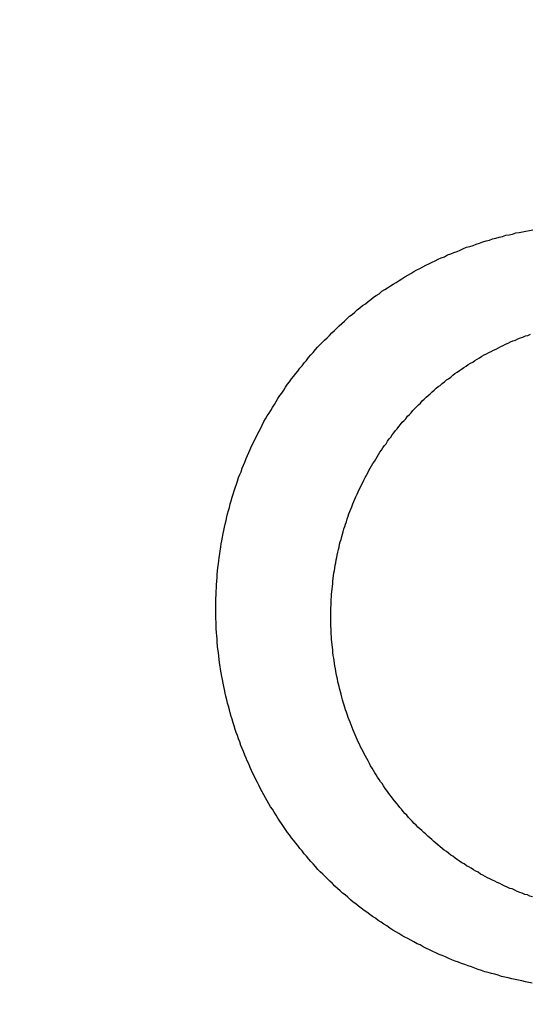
# Model space of a CAD drawing. Header units: millimetres. Extents: x -604189 to 881711, y -381903 to -7297.
# Tile 574 of 656: x -579648.44 to -579639.86, y -163271.66 to -163255.12. Entities that reach past the tile are written whole.
import ezdxf

# ---------------------------------------------------------------- set-up
doc = ezdxf.new("R2010")
doc.units = ezdxf.units.MM
doc.header["$LTSCALE"] = 100
doc.linetypes.add('0.5_0.5', pattern=[1, 0.5, -0.5])
doc.linetypes.add('ACAD_ISO04W100', pattern=[30.5, 24, -3, 0.5, -3])
doc.layers.get('Defpoints').update_dxf_attribs({"color": 30})
doc.layers.add('OPIS', color=7, linetype='Continuous')
doc.layers.add('strop osie', color=80, linetype='ACAD_ISO04W100', lineweight=5)
doc.styles.get("Standard").update_dxf_attribs({"font": 'romans.shx', "width": 0.5})
doc.dimstyles.new('1 50', dxfattribs={"dimtxt": 150, "dimasz": 80, "dimexe": 1, "dimexo": 1, "dimgap": 20, "dimtad": 1, "dimdec": 0, "dimlfac": 0.1, "dimtxsty": 'Standard', "dimblk": 'ARCHTICK', "dimcen": 200, "dimclrd": 2, "dimadec": 1, "dimazin": 0, "dimtfac": 1, "dimtdec": 0, "dimtmove": 0, "dimatfit": 3, "dimldrblk": 'ARCHTICK', "dimfxl": 120, "dimfxlon": 1, "dimtfill": 1, "dimarcsym": 0})

# ---------------------------------------------------------------- blocks, each defined once
blk = doc.blocks.new('_ArchTick')
at = {"layer": 'strop osie', "color": 0, "const_width": 0.15}
blk.add_lwpolyline([(-0.5, -0.5), (0.5, 0.5)], dxfattribs=at)
blk = doc.blocks.new('*D3294')
at = {"layer": 'Defpoints', "color": 0, "linetype": 'ByBlock', "lineweight": 5, "transparency": 16777216}
for p in [(-595783.126, -159420.303), (-593748.924, -159420.303), (-552118.935, -179940.303)]:
    blk.add_point(p, dxfattribs=at)
at = {"layer": 'OPIS', "color": 0, "linetype": 'Continuous', "lineweight": -2, "transparency": 16777216}
for p, q in [((-595723.126, -159420.303), (-595784.126, -159420.303)), ((-595723.126, -179940.303), (-595784.126, -179940.303))]:
    blk.add_line(p, q, dxfattribs=at)
at = {"layer": 'OPIS', "color": 2, "lineweight": -2, "transparency": 16777216}
blk.add_line((-595783.126, -179940.303), (-595783.126, -159420.303), dxfattribs=at)
at = {"layer": 'OPIS', "color": 2, "linetype": 'ByBlock', "lineweight": -2, "transparency": 16777216, "xscale": 80, "yscale": 80, "zscale": 80}
for p, rotation in [((-595783.126, -159420.303), 90), ((-595783.126, -179940.303), 270)]:
    blk.add_blockref('_ArchTick', p, dxfattribs=dict(at, rotation=rotation))
at = {"layer": 'OPIS', "color": 0, "linetype": 'ByBlock', "lineweight": 13, "transparency": 16777216, "insert": (-595878.126, -169680.303), "char_height": 150, "attachment_point": 5, "rotation": 90, "bg_fill": 3, "box_fill_scale": 1.1, "bg_fill_color": 256, "bg_fill_true_color": 13158600, "bg_fill_transparency": 0}
blk.add_mtext('2052', dxfattribs=at)

msp = doc.modelspace()

# ---------------------------------------------------------------- dimensions: what is measured, and where the dimension line sits
at = {"layer": 'OPIS', "color": 0, "linetype": 'ByBlock', "lineweight": 13}
dim = msp.add_linear_dim(base=(-595783.126, -159420.303), p1=(-552118.935, -179940.303), p2=(-593748.924, -159420.303), angle=90, dimstyle='1 50', override={"dimtmove": 1, "dimfxl": 60, "dimarcsym": 1}, dxfattribs=at)
dim.commit()
dim.dimension.update_dxf_attribs({"geometry": '*D3294', "text_midpoint": (-595878.126, -169680.303)})

# ---------------------------------------------------------------- next in the draw order: hatches: boundary and pattern name
at = {"layer": 'OPIS', "linetype": '0.5_0.5', "lineweight": 13}
h = msp.add_hatch(dxfattribs=at)
h.set_pattern_fill('ANSI37', color=0, scale=130)
h.set_pattern_definition([(45, (-597218.54, 256668.8), (-291.85832, 291.85832), []), (135, (-597218.54, 256668.8), (-291.85832, -291.85832), [])])
edge = h.paths.add_edge_path(flags=16)
edge.add_line((-570958.916, -168985.281), (-571058.916, -168985.281))
edge.add_line((-571058.916, -168985.281), (-572598.916, -168985.281))
edge.add_line((-572598.916, -168985.281), (-572598.915, -170470.3))
edge.add_line((-572598.915, -170470.3), (-570825.763, -170470.3))
edge.add_arc((-570508.916, -170339.099), 342.937, 180, 202.49364, ccw=False)
edge.add_arc((-570508.916, -170339.099), 342.937, 90, 180, ccw=False)
edge.add_line((-570508.916, -169996.163), (-570508.916, -169764.704))
edge.add_arc((-570058.916, -168985.281), 900, 180, 240, ccw=False)
edge = h.paths.add_edge_path(flags=17)
edge.add_line((-569358.915, -170085.281), (-569358.916, -168985.281))
edge.add_line((-569358.916, -168985.281), (-569358.917, -168985.281))
edge.add_line((-569358.917, -168985.281), (-569958.916, -168985.281))
edge.add_line((-569958.916, -168985.281), (-570058.916, -168985.281))
edge.add_line((-570058.916, -168985.281), (-570058.916, -168925.281))
edge.add_line((-570058.916, -168925.281), (-569958.916, -168925.281))
edge.add_line((-569958.916, -168925.281), (-569958.916, -168865.281))
edge.add_line((-569958.916, -168865.281), (-569358.916, -168865.281))
edge.add_line((-569358.916, -168865.281), (-569358.917, -166865.281))
edge.add_line((-569358.917, -166865.281), (-574098.917, -166865.286))
edge.add_line((-574098.917, -166865.286), (-574098.914, -171970.3))
edge.add_line((-574098.914, -171970.3), (-572608.913, -171970.3))
edge.add_line((-572608.913, -171970.3), (-571504.913, -170590.3))
edge.add_line((-571504.913, -170590.3), (-572718.915, -170590.3))
edge.add_line((-572718.915, -170590.3), (-572718.916, -168865.281))
edge.add_line((-572718.916, -168865.281), (-571058.916, -168865.281))
edge.add_line((-571058.916, -168865.281), (-571058.916, -168925.281))
edge.add_line((-571058.916, -168925.281), (-570958.916, -168925.281))
edge.add_line((-570958.916, -168925.281), (-570958.916, -168985.281))
edge.add_arc((-570058.916, -168985.281), 900, 180, 240)
edge.add_line((-570508.916, -169764.704), (-570508.916, -169996.163))
edge.add_arc((-570508.916, -170339.099), 342.937, 0, 90, ccw=False)
edge.add_arc((-570508.916, -170339.099), 342.937, 208.97989, 360, ccw=False)
edge.add_line((-570808.913, -170505.253), (-570808.913, -171171.086))
edge.add_arc((-570808.913, -171220.3), 49.214, 0, 90, ccw=False)
edge.add_arc((-570808.913, -171220.3), 49.214, 270, 360, ccw=False)
edge.add_line((-570808.913, -171269.514), (-570808.913, -171970.3))
edge.add_line((-570808.913, -171970.3), (-569358.914, -171970.3))
edge.add_line((-569358.914, -171970.3), (-569358.915, -170085.281))
h.paths.add_polyline_path([(-561118.924, -159870.303), (-590334.655, -159870.303), (-590334.655, -161470.303), (-562318.924, -161470.303), (-562318.924, -172095.292), (-561118.924, -172095.291), (-561118.924, -168350.303), (-552073.919, -168350.303), (-552073.92, -167150.303), (-561118.924, -167150.303)])
h.paths.add_polyline_path([(-572856.927, -169813.68), (-569451.07, -169813.68), (-569451.07, -169408.68), (-572856.927, -169408.68)], flags=16)
at = {"layer": 'OPIS', "linetype": 'ByBlock', "lineweight": 15}
h = msp.add_hatch(dxfattribs=at)
h.set_pattern_fill('ANSI37', color=0, scale=80, angle=45)
h.set_pattern_definition([(90, (-298582.96, 32475.8), (-254, 0), []), (180, (-298582.96, 32475.8), (-3e-14, -254), [])])
edge = h.paths.add_edge_path()
edge.add_arc((-579589.086, -167378.931), 50, 0, 90)
edge.add_line((-579589.086, -167328.931), (-579794.086, -167328.93))
edge.add_arc((-579794.086, -167378.93), 50, 89.9996, 180)
edge.add_line((-579844.086, -167378.93), (-579844.086, -167822.93))
edge.add_arc((-579794.086, -167822.93), 50, 180, 270)
edge.add_line((-579794.086, -167872.93), (-579589.085, -167872.931))
edge.add_arc((-579589.086, -167822.931), 50, 270.0014, 360)
edge.add_line((-579539.086, -167822.931), (-579539.086, -167378.931))
edge = h.paths.add_edge_path()
edge.add_arc((-579589.086, -167378.931), 50, 0, 90)
edge.add_line((-579589.086, -167328.931), (-579794.086, -167328.93))
edge.add_arc((-579794.086, -167378.93), 50, 89.9996, 180)
edge.add_line((-579844.086, -167378.93), (-579844.086, -167822.93))
edge.add_arc((-579794.086, -167822.93), 50, 180, 270)
edge.add_line((-579794.086, -167872.93), (-579589.085, -167872.931))
edge.add_arc((-579589.086, -167822.931), 50, 270.0014, 360)
edge.add_line((-579539.086, -167822.931), (-579539.086, -167378.931))
edge = h.paths.add_edge_path()
edge.add_line((-579899.087, -167300.93), (-579424.086, -167300.93))
edge.add_line((-579424.086, -167300.93), (-579424.086, -167900.93))
edge.add_line((-579424.086, -167900.93), (-579898.789, -167900.93))
edge.add_arc((-579899.086, -167892.935), 8, 180, 272.1285, ccw=False)
edge.add_line((-579907.086, -167892.935), (-579907.086, -167308.93))
edge.add_arc((-579899.086, -167308.93), 8, 90.0036, 180, ccw=False)
h.paths.add_polyline_path([(-581519.932, -164217.829), (-581520.004, -164223.092), (-581520.079, -164228.355), (-581520.156, -164233.617), (-581520.235, -164238.88), (-581520.318, -164244.143), (-581520.402, -164249.406), (-581520.489, -164254.669), (-581520.579, -164259.931), (-581520.671, -164265.194), (-581520.766, -164270.457), (-581520.863, -164275.719), (-581520.962, -164280.982), (-581521.064, -164286.244), (-581521.169, -164291.506), (-581521.276, -164296.769), (-581521.386, -164302.031), (-581521.498, -164307.293), (-581521.613, -164312.556), (-581521.73, -164317.818), (-581521.85, -164323.08), (-581521.972, -164328.342), (-581522.097, -164333.604), (-581522.225, -164338.866), (-581522.355, -164344.127), (-581522.488, -164349.389), (-581522.623, -164354.651), (-581522.76, -164359.913), (-581522.901, -164365.174), (-581523.043, -164370.436), (-581523.189, -164375.697), (-581523.337, -164380.958), (-581523.487, -164386.22), (-581523.64, -164391.481), (-581523.795, -164396.742), (-581523.953, -164402.003), (-581874.489, -164402.003), (-581874.664, -164396.198), (-581874.835, -164390.392), (-581875.003, -164384.587), (-581875.168, -164378.781), (-581875.329, -164372.976), (-581875.488, -164367.17), (-581875.643, -164361.364), (-581875.796, -164355.558), (-581875.945, -164349.752), (-581876.092, -164343.946), (-581876.235, -164338.14), (-581876.375, -164332.334), (-581876.512, -164326.527), (-581876.646, -164320.721), (-581876.777, -164314.914), (-581876.904, -164309.108), (-581877.029, -164303.301), (-581877.151, -164297.495), (-581877.269, -164291.688), (-581877.385, -164285.881), (-581877.497, -164280.074), (-581877.606, -164274.267), (-581877.713, -164268.461), (-581877.816, -164262.653), (-581877.916, -164256.846), (-581878.014, -164251.039), (-581878.108, -164245.232), (-581878.199, -164239.425), (-581878.287, -164233.618), (-581878.372, -164227.81), (-581878.454, -164222.003), (-581878.533, -164216.196), (-581878.609, -164210.388), (-581878.682, -164204.581), (-581878.751, -164198.773), (-581878.818, -164192.966), (-581878.881, -164187.158), (-581878.941, -164181.35), (-581878.997, -164175.543), (-581879.051, -164169.735), (-581879.101, -164163.927), (-581879.147, -164158.12), (-581879.191, -164152.312), (-581879.231, -164146.504), (-581879.267, -164140.696), (-581879.301, -164134.888), (-581879.332, -164129.081), (-581879.361, -164123.273), (-581879.388, -164117.465), (-581879.413, -164111.657), (-581879.437, -164105.849), (-581879.459, -164100.041), (-581879.475, -164094.233), (-581879.48, -164088.425), (-581879.472, -164082.617), (-581879.448, -164076.809), (-581879.406, -164071.002), (-581879.347, -164065.194), (-581879.269, -164059.387), (-581879.171, -164053.58), (-581879.054, -164047.773), (-581878.917, -164041.967), (-581878.759, -164036.161), (-581878.581, -164030.356), (-581878.381, -164024.551), (-581878.159, -164018.747), (-581877.914, -164012.944), (-581877.642, -164007.143), (-581877.341, -164001.342), (-581877.009, -163995.544), (-581876.642, -163989.748), (-581876.238, -163983.954), (-581875.795, -163978.163), (-581875.304, -163972.376), (-581874.753, -163966.594), (-581874.129, -163960.82), (-581873.419, -163955.056), (-581872.605, -163949.306), (-581871.67, -163943.574), (-581870.596, -163937.865), (-581869.362, -163932.188), (-581867.941, -163926.557), (-581866.302, -163920.987), (-581864.416, -163915.495), (-581862.246, -163910.11), (-581859.744, -163904.869), (-581856.869, -163899.824), (-581853.582, -163895.036), (-581849.851, -163890.591), (-581845.671, -163886.563), (-581841.105, -163882.977), (-581836.224, -163879.833), (-581831.097, -163877.106), (-581825.784, -163874.761), (-581820.336, -163872.759), (-581814.785, -163871.064), (-581809.154, -163869.636), (-581803.468, -163868.44), (-581797.747, -163867.44), (-581792, -163866.603), (-581786.235, -163865.9), (-581780.458, -163865.297), (-581774.674, -163864.778), (-581768.884, -163864.334), (-581763.088, -163863.958), (-581757.289, -163863.646), (-581751.486, -163863.39), (-581745.681, -163863.186), (-581739.874, -163863.026), (-581734.068, -163862.906), (-581728.26, -163862.819), (-581722.453, -163862.761), (-581716.645, -163862.725), (-581710.837, -163862.707), (-581705.029, -163862.7), (-581699.221, -163862.698), (-581693.958, -163862.699), (-581688.694, -163862.704), (-581683.431, -163862.718), (-581678.167, -163862.744), (-581672.904, -163862.788), (-581667.641, -163862.852), (-581662.379, -163862.942), (-581657.117, -163863.062), (-581651.856, -163863.215), (-581646.596, -163863.407), (-581641.337, -163863.64), (-581636.081, -163863.919), (-581630.828, -163864.249), (-581625.579, -163864.634), (-581620.334, -163865.078), (-581615.096, -163865.587), (-581609.864, -163866.17), (-581604.645, -163866.847), (-581599.442, -163867.642), (-581594.263, -163868.578), (-581589.115, -163869.676), (-581584.013, -163870.965), (-581578.971, -163872.474), (-581574.009, -163874.23), (-581569.153, -163876.259), (-581564.436, -163878.591), (-581559.896, -163881.253), (-581555.585, -163884.268), (-581551.554, -163887.652), (-581547.857, -163891.394), (-581544.534, -163895.471), (-581541.574, -163899.824), (-581538.952, -163904.387), (-581536.64, -163909.114), (-581534.606, -163913.968), (-581532.817, -163918.918), (-581531.241, -163923.939), (-581529.854, -163929.016), (-581528.636, -163934.137), (-581527.564, -163939.29), (-581526.619, -163944.467), (-581525.784, -163949.663), (-581525.048, -163954.875), (-581524.397, -163960.099), (-581523.818, -163965.33), (-581523.302, -163970.568), (-581522.84, -163975.811), (-581522.421, -163981.058), (-581522.037, -163986.308), (-581521.685, -163991.559), (-581521.363, -163996.813), (-581521.067, -164002.068), (-581520.796, -164007.324), (-581520.549, -164012.582), (-581520.322, -164017.84), (-581520.116, -164023.1), (-581519.928, -164028.36), (-581519.759, -164033.621), (-581519.607, -164038.882), (-581519.472, -164044.144), (-581519.354, -164049.406), (-581519.252, -164054.668), (-581519.166, -164059.931), (-581519.096, -164065.194), (-581519.041, -164070.457), (-581519.001, -164075.72), (-581518.976, -164080.984), (-581518.964, -164086.247), (-581518.964, -164091.51), (-581518.974, -164096.774), (-581518.991, -164102.037), (-581519.012, -164107.301), (-581519.034, -164112.564), (-581519.057, -164117.828), (-581519.081, -164123.091), (-581519.107, -164128.354), (-581519.135, -164133.618), (-581519.165, -164138.881), (-581519.197, -164144.144), (-581519.232, -164149.408), (-581519.269, -164154.671), (-581519.31, -164159.934), (-581519.353, -164165.198), (-581519.399, -164170.461), (-581519.447, -164175.724), (-581519.498, -164180.987), (-581519.552, -164186.25), (-581519.609, -164191.513), (-581519.668, -164196.777), (-581519.73, -164202.04), (-581519.795, -164207.303), (-581519.862, -164212.566)])
h.paths.add_polyline_path([(-582118.924, -164407.051), (-579418.924, -164407.051), (-579418.924, -162910.783), (-582118.924, -162910.783)])
h.paths.add_polyline_path([(-581950.717, -164839.225), (-581944.91, -164839.127), (-581939.103, -164839.033), (-581933.295, -164838.942), (-581927.488, -164838.854), (-581921.681, -164838.769), (-581915.873, -164838.687), (-581910.066, -164838.608), (-581904.259, -164838.532), (-581898.451, -164838.459), (-581892.644, -164838.39), (-581886.836, -164838.323), (-581881.028, -164838.26), (-581875.221, -164838.2), (-581869.413, -164838.144), (-581863.605, -164838.09), (-581857.798, -164838.04), (-581851.99, -164837.994), (-581846.182, -164837.95), (-581840.374, -164837.91), (-581834.567, -164837.874), (-581828.759, -164837.84), (-581822.951, -164837.809), (-581817.143, -164837.78), (-581811.335, -164837.753), (-581805.527, -164837.728), (-581799.719, -164837.704), (-581793.912, -164837.682), (-581788.104, -164837.666), (-581782.296, -164837.661), (-581776.488, -164837.669), (-581770.68, -164837.693), (-581764.872, -164837.735), (-581759.065, -164837.794), (-581753.257, -164837.872), (-581747.45, -164837.97), (-581741.643, -164838.087), (-581735.837, -164838.224), (-581730.031, -164838.382), (-581724.226, -164838.56), (-581718.422, -164838.76), (-581712.618, -164838.982), (-581706.815, -164839.227), (-581701.013, -164839.499), (-581695.213, -164839.8), (-581689.415, -164840.132), (-581683.618, -164840.499), (-581677.825, -164840.903), (-581672.034, -164841.346), (-581666.246, -164841.837), (-581660.465, -164842.388), (-581654.691, -164843.012), (-581648.927, -164843.722), (-581643.176, -164844.536), (-581637.444, -164845.471), (-581631.736, -164846.545), (-581626.059, -164847.779), (-581620.428, -164849.2), (-581614.858, -164850.839), (-581609.366, -164852.725), (-581603.98, -164854.895), (-581598.739, -164857.397), (-581593.694, -164860.272), (-581588.906, -164863.559), (-581584.462, -164867.29), (-581580.433, -164871.47), (-581576.847, -164876.036), (-581573.704, -164880.917), (-581570.976, -164886.044), (-581568.631, -164891.357), (-581566.63, -164896.805), (-581564.934, -164902.356), (-581563.507, -164907.987), (-581562.31, -164913.673), (-581561.31, -164919.394), (-581560.474, -164925.141), (-581559.77, -164930.906), (-581559.168, -164936.683), (-581558.648, -164942.467), (-581558.204, -164948.257), (-581557.829, -164954.053), (-581557.516, -164959.852), (-581557.261, -164965.655), (-581557.056, -164971.46), (-581556.897, -164977.267), (-581556.776, -164983.073), (-581556.69, -164988.881), (-581556.631, -164994.688), (-581556.596, -165000.496), (-581556.577, -165006.304), (-581556.57, -165012.112), (-581556.569, -165017.92), (-581556.57, -165023.183), (-581556.575, -165028.447), (-581556.588, -165033.71), (-581556.615, -165038.974), (-581556.658, -165044.237), (-581556.723, -165049.5), (-581556.813, -165054.762), (-581556.932, -165060.024), (-581557.086, -165065.285), (-581557.277, -165070.545), (-581557.51, -165075.804), (-581557.79, -165081.06), (-581558.119, -165086.313), (-581558.504, -165091.562), (-581558.949, -165096.807), (-581559.458, -165102.045), (-581560.04, -165107.276), (-581560.717, -165112.496), (-581561.513, -165117.699), (-581562.448, -165122.878), (-581563.547, -165128.026), (-581564.836, -165133.128), (-581566.345, -165138.17), (-581568.1, -165143.132), (-581570.129, -165147.988), (-581572.461, -165152.705), (-581575.123, -165157.245), (-581578.139, -165161.556), (-581581.522, -165165.587), (-581585.265, -165169.284), (-581589.342, -165172.607), (-581593.694, -165175.567), (-581598.257, -165178.189), (-581602.985, -165180.501), (-581607.838, -165182.535), (-581612.788, -165184.324), (-581617.81, -165185.9), (-581622.887, -165187.287), (-581628.007, -165188.505), (-581633.16, -165189.577), (-581638.337, -165190.522), (-581643.534, -165191.357), (-581648.746, -165192.093), (-581653.969, -165192.744), (-581659.201, -165193.323), (-581664.439, -165193.839), (-581669.682, -165194.301), (-581674.929, -165194.72), (-581680.178, -165195.104), (-581685.43, -165195.456), (-581690.683, -165195.778), (-581695.938, -165196.074), (-581701.195, -165196.345), (-581706.452, -165196.592), (-581711.711, -165196.819), (-581716.97, -165197.025), (-581722.23, -165197.213), (-581727.491, -165197.382), (-581732.752, -165197.534), (-581738.014, -165197.669), (-581743.276, -165197.787), (-581748.539, -165197.889), (-581753.801, -165197.975), (-581759.064, -165198.045), (-581764.327, -165198.1), (-581769.591, -165198.14), (-581774.854, -165198.165), (-581780.118, -165198.177), (-581785.381, -165198.177), (-581790.644, -165198.167), (-581795.908, -165198.15), (-581801.171, -165198.129), (-581806.435, -165198.107), (-581811.698, -165198.084), (-581816.961, -165198.06), (-581822.225, -165198.034), (-581827.488, -165198.006), (-581832.752, -165197.976), (-581838.015, -165197.944), (-581843.278, -165197.909), (-581848.541, -165197.872), (-581853.805, -165197.831), (-581859.068, -165197.788), (-581864.331, -165197.742), (-581869.594, -165197.694), (-581874.858, -165197.643), (-581880.121, -165197.589), (-581885.384, -165197.532), (-581890.647, -165197.473), (-581895.91, -165197.411), (-581901.173, -165197.346), (-581906.436, -165197.279), (-581911.699, -165197.209), (-581916.962, -165197.137), (-581922.225, -165197.062), (-581927.488, -165196.985), (-581932.751, -165196.906), (-581938.014, -165196.823), (-581943.276, -165196.739), (-581948.539, -165196.652), (-581953.802, -165196.562), (-581959.064, -165196.47), (-581964.327, -165196.375), (-581969.59, -165196.278), (-581974.852, -165196.179), (-581980.115, -165196.077), (-581985.377, -165195.972), (-581990.639, -165195.865), (-581995.902, -165195.755), (-582001.164, -165195.643), (-582006.426, -165195.528), (-582011.688, -165195.411), (-582016.95, -165195.291), (-582022.212, -165195.169), (-582027.474, -165195.044), (-582032.736, -165194.916), (-582037.998, -165194.786), (-582043.26, -165194.653), (-582048.521, -165194.518), (-582053.783, -165194.381), (-582059.045, -165194.24), (-582064.306, -165194.098), (-582069.568, -165193.952), (-582074.829, -165193.804), (-582080.09, -165193.654), (-582085.351, -165193.501), (-582090.613, -165193.346), (-582095.874, -165193.188), (-582095.874, -164842.652), (-582090.068, -164842.477), (-582084.263, -164842.306), (-582078.457, -164842.138), (-582072.652, -164841.973), (-582066.846, -164841.812), (-582061.04, -164841.653), (-582055.235, -164841.498), (-582049.429, -164841.345), (-582043.623, -164841.196), (-582037.817, -164841.049), (-582032.01, -164840.906), (-582026.204, -164840.766), (-582020.398, -164840.629), (-582014.591, -164840.495), (-582008.785, -164840.364), (-582002.978, -164840.237), (-581997.172, -164840.112), (-581991.365, -164839.99), (-581985.558, -164839.872), (-581979.752, -164839.756), (-581973.945, -164839.644), (-581968.138, -164839.535), (-581962.331, -164839.428), (-581956.524, -164839.325)])
edge = h.paths.add_edge_path()
edge.add_arc((-581748.924, -162268.543), 50, 0, 90.0004)
edge.add_line((-581748.924, -162218.543), (-581953.924, -162218.545))
edge.add_arc((-581953.924, -162268.545), 50, 90.0009, 180)
edge.add_line((-582003.924, -162268.545), (-582003.924, -162712.545))
edge.add_arc((-581953.924, -162712.545), 50, 180, 270.0022)
edge.add_line((-581953.922, -162762.545), (-581748.923, -162762.543))
edge.add_arc((-581748.924, -162712.543), 50, 270.0009, 360)
edge.add_line((-581698.924, -162712.543), (-581698.924, -162268.543))
edge = h.paths.add_edge_path()
edge.add_arc((-581748.924, -161668.543), 50, 0, 90.0004)
edge.add_line((-581748.924, -161618.543), (-581953.924, -161618.545))
edge.add_arc((-581953.924, -161668.545), 50, 90.0009, 180)
edge.add_line((-582003.924, -161668.545), (-582003.924, -162112.545))
edge.add_arc((-581953.924, -162112.545), 50, 180, 270.0022)
edge.add_line((-581953.922, -162162.545), (-581748.923, -162162.543))
edge.add_arc((-581748.924, -162112.543), 50, 270.0009, 360)
edge.add_line((-581698.924, -162112.543), (-581698.924, -161668.543))
h.paths.add_polyline_path([(-582118.924, -162790.543), (-579418.924, -162790.543), (-579418.924, -161590.543), (-582118.924, -161590.543)])
edge = h.paths.add_edge_path()
edge.add_arc((-579794.086, -168270.003), 50, 89.9996, 180)
edge.add_line((-579844.086, -168270.003), (-579844.086, -168714.003))
edge.add_arc((-579794.086, -168714.003), 50, 180, 270)
edge.add_line((-579794.086, -168764.003), (-579589.085, -168764.004))
edge.add_arc((-579589.086, -168714.004), 50, 270.0014, 360)
edge.add_line((-579539.086, -168714.004), (-579539.086, -168270.004))
edge.add_arc((-579589.086, -168270.004), 50, 0, 90)
edge.add_line((-579589.086, -168220.004), (-579794.086, -168220.003))
edge = h.paths.add_edge_path()
edge.add_arc((-579589.086, -169161.078), 50, 0, 90)
edge.add_line((-579589.086, -169111.078), (-579794.086, -169111.076))
edge.add_arc((-579794.086, -169161.076), 50, 89.9996, 180)
edge.add_line((-579844.086, -169161.076), (-579844.086, -169605.076))
edge.add_arc((-579794.086, -169605.076), 50, 180, 270)
edge.add_line((-579794.086, -169655.076), (-579589.085, -169655.078))
edge.add_arc((-579589.086, -169605.078), 50, 270.0014, 360)
edge.add_line((-579539.086, -169605.078), (-579539.086, -169161.078))
edge = h.paths.add_edge_path()
edge.add_arc((-579794.086, -170052.15), 50, 89.9996, 180)
edge.add_line((-579844.086, -170052.15), (-579844.086, -170496.15))
edge.add_arc((-579794.086, -170496.15), 50, 180, 270)
edge.add_line((-579794.086, -170546.15), (-579589.085, -170546.151))
edge.add_arc((-579589.086, -170496.151), 50, 270.0014, 360)
edge.add_line((-579539.086, -170496.151), (-579539.086, -170052.151))
edge.add_arc((-579589.086, -170052.151), 50, 0, 90)
edge.add_line((-579589.086, -170002.151), (-579794.086, -170002.15))
edge = h.paths.add_edge_path()
edge.add_arc((-579794.086, -170943.223), 50, 89.9996, 180)
edge.add_line((-579844.086, -170943.223), (-579844.086, -171387.223))
edge.add_arc((-579794.086, -171387.223), 50, 180, 270)
edge.add_line((-579794.086, -171437.223), (-579589.085, -171437.224))
edge.add_arc((-579589.086, -171387.224), 50, 270.0014, 360)
edge.add_line((-579539.086, -171387.224), (-579539.086, -170943.224))
edge.add_arc((-579589.086, -170943.224), 50, 0, 90)
edge.add_line((-579589.086, -170893.224), (-579794.086, -170893.223))
h.paths.add_polyline_path([(-579418.924, -164527.291), (-582118.924, -164527.291), (-582118.924, -171970.3), (-579418.924, -171970.3)])

# ---------------------------------------------------------------- next in the draw order: linework, layer by layer
at = {"color": 0}
for points in [[(-579639.827, -163271.306, 0), (-579639.885, -163271.296, 0), (-579639.942, -163271.286, 0), (-579639.999, -163271.266, 0), (-579640.056, -163271.256, 0), (-579640.114, -163271.246, 0), (-579640.171, -163271.236, 0), (-579640.228, -163271.216, 0), (-579640.284, -163271.206, 0), (-579640.341, -163271.196, 0), (-579640.398, -163271.176, 0), (-579640.454, -163271.156, 0), (-579640.511, -163271.146, 0), (-579640.567, -163271.126, 0), (-579640.623, -163271.116, 0), (-579640.679, -163271.096, 0), (-579640.735, -163271.076, 0), (-579640.791, -163271.056, 0), (-579640.846, -163271.036, 0), (-579640.902, -163271.016, 0), (-579640.957, -163270.996, 0), (-579641.012, -163270.976, 0), (-579641.067, -163270.956, 0), (-579641.122, -163270.936, 0), (-579641.176, -163270.916, 0), (-579641.23, -163270.896, 0), (-579641.284, -163270.866, 0), (-579641.338, -163270.846, 0), (-579641.392, -163270.826, 0), (-579641.446, -163270.796, 0), (-579641.499, -163270.776, 0), (-579641.552, -163270.746, 0), (-579641.605, -163270.726, 0), (-579641.657, -163270.696, 0), (-579641.71, -163270.666, 0), (-579641.762, -163270.646, 0), (-579641.814, -163270.616, 0), (-579641.865, -163270.586, 0), (-579641.917, -163270.556, 0), (-579641.968, -163270.536, 0), (-579642.018, -163270.506, 0), (-579642.069, -163270.476, 0), (-579642.119, -163270.446, 0), (-579642.169, -163270.416, 0), (-579642.219, -163270.386, 0), (-579642.268, -163270.346, 0), (-579642.317, -163270.316, 0), (-579642.366, -163270.286, 0), (-579642.414, -163270.256, 0), (-579642.462, -163270.216, 0), (-579642.51, -163270.186, 0), (-579642.557, -163270.156, 0), (-579642.604, -163270.116, 0), (-579642.651, -163270.086, 0), (-579642.698, -163270.046, 0), (-579642.744, -163270.016, 0), (-579642.789, -163269.976, 0), (-579642.835, -163269.946, 0), (-579642.879, -163269.906, 0), (-579642.924, -163269.866, 0), (-579642.968, -163269.826, 0), (-579643.012, -163269.796, 0), (-579643.055, -163269.756, 0), (-579643.098, -163269.716, 0), (-579643.141, -163269.676, 0), (-579643.183, -163269.636, 0), (-579643.225, -163269.596, 0), (-579643.266, -163269.556, 0), (-579643.307, -163269.516, 0), (-579643.347, -163269.476, 0), (-579643.388, -163269.436, 0), (-579643.427, -163269.396, 0), (-579643.466, -163269.346, 0), (-579643.505, -163269.306, 0), (-579643.544, -163269.266, 0), (-579643.582, -163269.226, 0), (-579643.619, -163269.176, 0), (-579643.656, -163269.136, 0), (-579643.693, -163269.086, 0), (-579643.729, -163269.046, 0), (-579643.765, -163268.996, 0), (-579643.8, -163268.956, 0), (-579643.835, -163268.906, 0), (-579643.87, -163268.866, 0), (-579643.904, -163268.816, 0), (-579643.938, -163268.776, 0), (-579643.971, -163268.726, 0), (-579644.004, -163268.676, 0), (-579644.036, -163268.626, 0), (-579644.068, -163268.586, 0), (-579644.099, -163268.536, 0), (-579644.13, -163268.486, 0), (-579644.161, -163268.436, 0), (-579644.191, -163268.386, 0), (-579644.221, -163268.346, 0), (-579644.25, -163268.296, 0), (-579644.279, -163268.246, 0), (-579644.307, -163268.196, 0), (-579644.335, -163268.146, 0), (-579644.363, -163268.096, 0), (-579644.39, -163268.046, 0), (-579644.416, -163267.996, 0), (-579644.442, -163267.936, 0), (-579644.468, -163267.886, 0), (-579644.493, -163267.836, 0), (-579644.518, -163267.786, 0), (-579644.542, -163267.736, 0), (-579644.566, -163267.686, 0), (-579644.59, -163267.626, 0), (-579644.613, -163267.576, 0), (-579644.635, -163267.526, 0), (-579644.657, -163267.476, 0), (-579644.679, -163267.416, 0), (-579644.7, -163267.366, 0), (-579644.72, -163267.316, 0), (-579644.74, -163267.256, 0), (-579644.76, -163267.206, 0), (-579644.779, -163267.146, 0), (-579644.798, -163267.096, 0), (-579644.816, -163267.046, 0), (-579644.834, -163266.986, 0), (-579644.851, -163266.936, 0), (-579644.868, -163266.876, 0), (-579644.884, -163266.826, 0), (-579644.9, -163266.766, 0), (-579644.915, -163266.716, 0), (-579644.93, -163266.656, 0), (-579644.944, -163266.606, 0), (-579644.958, -163266.546, 0), (-579644.972, -163266.486, 0), (-579644.985, -163266.436, 0), (-579644.997, -163266.376, 0), (-579645.009, -163266.326, 0), (-579645.02, -163266.266, 0), (-579645.031, -163266.206, 0), (-579645.042, -163266.156, 0), (-579645.051, -163266.096, 0), (-579645.061, -163266.036, 0), (-579645.07, -163265.986, 0), (-579645.078, -163265.926, 0), (-579645.086, -163265.866, 0), (-579645.093, -163265.816, 0), (-579645.1, -163265.756, 0), (-579645.106, -163265.696, 0), (-579645.112, -163265.646, 0), (-579645.118, -163265.586, 0), (-579645.122, -163265.526, 0), (-579645.127, -163265.476, 0), (-579645.13, -163265.416, 0), (-579645.134, -163265.356, 0), (-579645.136, -163265.296, 0), (-579645.139, -163265.246, 0), (-579645.14, -163265.186, 0), (-579645.142, -163265.126, 0), (-579645.142, -163265.066, 0), (-579645.143, -163265.016, 0), (-579645.142, -163264.956, 0), (-579645.141, -163264.896, 0), (-579645.14, -163264.846, 0), (-579645.138, -163264.786, 0), (-579645.136, -163264.726, 0), (-579645.133, -163264.666, 0), (-579645.13, -163264.616, 0), (-579645.126, -163264.556, 0), (-579645.122, -163264.496, 0), (-579645.117, -163264.436, 0), (-579645.112, -163264.386, 0), (-579645.106, -163264.326, 0), (-579645.099, -163264.266, 0), (-579645.093, -163264.216, 0), (-579645.085, -163264.156, 0), (-579645.077, -163264.096, 0), (-579645.069, -163264.046, 0), (-579645.06, -163263.986, 0), (-579645.051, -163263.926, 0), (-579645.041, -163263.876, 0), (-579645.03, -163263.816, 0), (-579645.02, -163263.756, 0), (-579645.008, -163263.706, 0), (-579644.996, -163263.646, 0), (-579644.984, -163263.596, 0), (-579644.971, -163263.536, 0), (-579644.958, -163263.476, 0), (-579644.944, -163263.426, 0), (-579644.929, -163263.366, 0), (-579644.914, -163263.316, 0), (-579644.899, -163263.256, 0), (-579644.883, -163263.206, 0), (-579644.867, -163263.146, 0), (-579644.85, -163263.096, 0), (-579644.833, -163263.036, 0), (-579644.815, -163262.986, 0), (-579644.797, -163262.926, 0), (-579644.778, -163262.876, 0), (-579644.759, -163262.816, 0), (-579644.739, -163262.766, 0), (-579644.719, -163262.716, 0), (-579644.698, -163262.656, 0), (-579644.677, -163262.606, 0), (-579644.656, -163262.556, 0), (-579644.634, -163262.496, 0), (-579644.611, -163262.446, 0), (-579644.588, -163262.396, 0), (-579644.565, -163262.346, 0), (-579644.541, -163262.286, 0), (-579644.516, -163262.236, 0), (-579644.492, -163262.186, 0), (-579644.466, -163262.136, 0), (-579644.441, -163262.086, 0), (-579644.415, -163262.036, 0), (-579644.388, -163261.986, 0), (-579644.361, -163261.936, 0), (-579644.334, -163261.876, 0), (-579644.306, -163261.826, 0), (-579644.277, -163261.776, 0), (-579644.248, -163261.736, 0), (-579644.219, -163261.686, 0), (-579644.19, -163261.636, 0), (-579644.159, -163261.586, 0), (-579644.129, -163261.536, 0), (-579644.098, -163261.486, 0), (-579644.067, -163261.436, 0), (-579644.035, -163261.396, 0), (-579644.002, -163261.346, 0), (-579643.97, -163261.296, 0), (-579643.937, -163261.246, 0), (-579643.903, -163261.206, 0), (-579643.869, -163261.156, 0), (-579643.835, -163261.116, 0), (-579643.8, -163261.066, 0), (-579643.765, -163261.026, 0), (-579643.73, -163260.976, 0), (-579643.694, -163260.936, 0), (-579643.658, -163260.886, 0), (-579643.621, -163260.846, 0), (-579643.584, -163260.796, 0), (-579643.546, -163260.756, 0), (-579643.508, -163260.716, 0), (-579643.47, -163260.666, 0), (-579643.432, -163260.626, 0), (-579643.393, -163260.586, 0), (-579643.353, -163260.546, 0), (-579643.314, -163260.506, 0), (-579643.274, -163260.466, 0), (-579643.233, -163260.426, 0), (-579643.192, -163260.386, 0), (-579643.151, -163260.346, 0), (-579643.11, -163260.306, 0), (-579643.068, -163260.266, 0), (-579643.026, -163260.226, 0), (-579642.983, -163260.186, 0), (-579642.94, -163260.146, 0), (-579642.897, -163260.106, 0), (-579642.853, -163260.076, 0), (-579642.809, -163260.036, 0), (-579642.765, -163259.996, 0), (-579642.721, -163259.966, 0), (-579642.676, -163259.926, 0), (-579642.63, -163259.896, 0), (-579642.585, -163259.856, 0), (-579642.539, -163259.826, 0), (-579642.493, -163259.786, 0), (-579642.446, -163259.756, 0), (-579642.4, -163259.726, 0), (-579642.352, -163259.686, 0), (-579642.305, -163259.656, 0), (-579642.257, -163259.626, 0), (-579642.209, -163259.596, 0), (-579642.161, -163259.566, 0), (-579642.113, -163259.536, 0), (-579642.064, -163259.506, 0), (-579642.015, -163259.476, 0), (-579641.966, -163259.446, 0), (-579641.916, -163259.416, 0), (-579641.866, -163259.386, 0), (-579641.816, -163259.356, 0), (-579641.766, -163259.326, 0), (-579641.715, -163259.306, 0), (-579641.664, -163259.276, 0), (-579641.613, -163259.246, 0), (-579641.562, -163259.226, 0), (-579641.51, -163259.196, 0), (-579641.459, -163259.176, 0), (-579641.407, -163259.146, 0), (-579641.354, -163259.126, 0), (-579641.302, -163259.106, 0), (-579641.249, -163259.076, 0), (-579641.196, -163259.056, 0), (-579641.143, -163259.036, 0), (-579641.09, -163259.016, 0), (-579641.036, -163258.996, 0), (-579640.983, -163258.966, 0), (-579640.929, -163258.946, 0), (-579640.875, -163258.936, 0), (-579640.821, -163258.916, 0), (-579640.766, -163258.896, 0), (-579640.712, -163258.876, 0), (-579640.657, -163258.856, 0), (-579640.602, -163258.836, 0), (-579640.547, -163258.826, 0), (-579640.492, -163258.806, 0), (-579640.436, -163258.796, 0), (-579640.381, -163258.776, 0), (-579640.325, -163258.766, 0), (-579640.269, -163258.746, 0), (-579640.213, -163258.736, 0), (-579640.157, -163258.726, 0), (-579640.101, -163258.706, 0), (-579640.045, -163258.696, 0), (-579639.988, -163258.686, 0), (-579639.932, -163258.676, 0), (-579639.875, -163258.666, 0), (-579639.818, -163258.656, 0)], [(-579639.821, -163269.856, 0), (-579639.864, -163269.846, 0), (-579639.907, -163269.826, 0), (-579639.95, -163269.816, 0), (-579639.993, -163269.796, 0), (-579640.036, -163269.786, 0), (-579640.079, -163269.766, 0), (-579640.121, -163269.746, 0), (-579640.163, -163269.726, 0), (-579640.205, -163269.716, 0), (-579640.247, -163269.696, 0), (-579640.289, -163269.676, 0), (-579640.331, -163269.656, 0), (-579640.372, -163269.636, 0), (-579640.413, -163269.616, 0), (-579640.454, -163269.596, 0), (-579640.495, -163269.576, 0), (-579640.536, -163269.556, 0), (-579640.576, -163269.536, 0), (-579640.617, -163269.516, 0), (-579640.657, -163269.496, 0), (-579640.697, -163269.476, 0), (-579640.736, -163269.446, 0), (-579640.776, -163269.426, 0), (-579640.815, -163269.406, 0), (-579640.854, -163269.376, 0), (-579640.893, -163269.356, 0), (-579640.931, -163269.336, 0), (-579640.97, -163269.306, 0), (-579641.008, -163269.286, 0), (-579641.046, -163269.256, 0), (-579641.083, -163269.236, 0), (-579641.121, -163269.206, 0), (-579641.158, -163269.176, 0), (-579641.195, -163269.156, 0), (-579641.231, -163269.126, 0), (-579641.268, -163269.096, 0), (-579641.304, -163269.076, 0), (-579641.34, -163269.046, 0), (-579641.375, -163269.016, 0), (-579641.41, -163268.986, 0), (-579641.445, -163268.956, 0), (-579641.48, -163268.926, 0), (-579641.514, -163268.896, 0), (-579641.549, -163268.866, 0), (-579641.582, -163268.836, 0), (-579641.616, -163268.806, 0), (-579641.649, -163268.776, 0), (-579641.682, -163268.746, 0), (-579641.715, -163268.716, 0), (-579641.747, -163268.686, 0), (-579641.779, -163268.656, 0), (-579641.81, -163268.626, 0), (-579641.842, -163268.586, 0), (-579641.873, -163268.556, 0), (-579641.904, -163268.526, 0), (-579641.934, -163268.486, 0), (-579641.964, -163268.456, 0), (-579641.994, -163268.426, 0), (-579642.023, -163268.386, 0), (-579642.052, -163268.356, 0), (-579642.081, -163268.316, 0), (-579642.109, -163268.286, 0), (-579642.138, -163268.246, 0), (-579642.165, -163268.216, 0), (-579642.193, -163268.176, 0), (-579642.22, -163268.146, 0), (-579642.247, -163268.106, 0), (-579642.273, -163268.066, 0), (-579642.299, -163268.036, 0), (-579642.325, -163267.996, 0), (-579642.35, -163267.956, 0), (-579642.375, -163267.926, 0), (-579642.4, -163267.886, 0), (-579642.424, -163267.846, 0), (-579642.448, -163267.806, 0), (-579642.472, -163267.776, 0), (-579642.495, -163267.736, 0), (-579642.518, -163267.696, 0), (-579642.541, -163267.656, 0), (-579642.563, -163267.616, 0), (-579642.585, -163267.576, 0), (-579642.607, -163267.536, 0), (-579642.628, -163267.496, 0), (-579642.649, -163267.456, 0), (-579642.669, -163267.416, 0), (-579642.689, -163267.376, 0), (-579642.709, -163267.336, 0), (-579642.729, -163267.296, 0), (-579642.748, -163267.256, 0), (-579642.766, -163267.216, 0), (-579642.785, -163267.176, 0), (-579642.802, -163267.136, 0), (-579642.82, -163267.096, 0), (-579642.837, -163267.056, 0), (-579642.854, -163267.016, 0), (-579642.87, -163266.966, 0), (-579642.886, -163266.926, 0), (-579642.902, -163266.886, 0), (-579642.917, -163266.846, 0), (-579642.932, -163266.806, 0), (-579642.947, -163266.756, 0), (-579642.961, -163266.716, 0), (-579642.974, -163266.676, 0), (-579642.988, -163266.636, 0), (-579643.001, -163266.586, 0), (-579643.013, -163266.546, 0), (-579643.026, -163266.506, 0), (-579643.037, -163266.456, 0), (-579643.049, -163266.416, 0), (-579643.06, -163266.376, 0), (-579643.071, -163266.326, 0), (-579643.081, -163266.286, 0), (-579643.091, -163266.246, 0), (-579643.1, -163266.196, 0), (-579643.109, -163266.156, 0), (-579643.118, -163266.106, 0), (-579643.126, -163266.066, 0), (-579643.134, -163266.026, 0), (-579643.142, -163265.976, 0), (-579643.149, -163265.936, 0), (-579643.156, -163265.886, 0), (-579643.162, -163265.846, 0), (-579643.168, -163265.806, 0), (-579643.174, -163265.756, 0), (-579643.179, -163265.716, 0), (-579643.184, -163265.666, 0), (-579643.188, -163265.626, 0), (-579643.192, -163265.576, 0), (-579643.196, -163265.536, 0), (-579643.199, -163265.486, 0), (-579643.202, -163265.446, 0), (-579643.204, -163265.406, 0), (-579643.206, -163265.356, 0), (-579643.208, -163265.316, 0), (-579643.209, -163265.266, 0), (-579643.21, -163265.226, 0), (-579643.21, -163265.176, 0), (-579643.21, -163265.136, 0), (-579643.21, -163265.086, 0), (-579643.209, -163265.046, 0), (-579643.208, -163264.996, 0), (-579643.206, -163264.956, 0), (-579643.204, -163264.906, 0), (-579643.202, -163264.866, 0), (-579643.199, -163264.816, 0), (-579643.196, -163264.776, 0), (-579643.192, -163264.736, 0), (-579643.189, -163264.686, 0), (-579643.184, -163264.646, 0), (-579643.179, -163264.596, 0), (-579643.174, -163264.556, 0), (-579643.169, -163264.506, 0), (-579643.163, -163264.466, 0), (-579643.157, -163264.416, 0), (-579643.15, -163264.376, 0), (-579643.143, -163264.336, 0), (-579643.135, -163264.286, 0), (-579643.128, -163264.246, 0), (-579643.119, -163264.196, 0), (-579643.111, -163264.156, 0), (-579643.102, -163264.116, 0), (-579643.092, -163264.066, 0), (-579643.082, -163264.026, 0), (-579643.072, -163263.986, 0), (-579643.062, -163263.936, 0), (-579643.051, -163263.896, 0), (-579643.039, -163263.856, 0), (-579643.027, -163263.806, 0), (-579643.015, -163263.766, 0), (-579643.003, -163263.726, 0), (-579642.99, -163263.676, 0), (-579642.977, -163263.636, 0), (-579642.963, -163263.596, 0), (-579642.949, -163263.556, 0), (-579642.935, -163263.506, 0), (-579642.92, -163263.466, 0), (-579642.905, -163263.426, 0), (-579642.889, -163263.386, 0), (-579642.873, -163263.346, 0), (-579642.857, -163263.306, 0), (-579642.84, -163263.256, 0), (-579642.823, -163263.216, 0), (-579642.806, -163263.176, 0), (-579642.788, -163263.136, 0), (-579642.77, -163263.096, 0), (-579642.752, -163263.056, 0), (-579642.733, -163263.016, 0), (-579642.714, -163262.976, 0), (-579642.694, -163262.936, 0), (-579642.674, -163262.896, 0), (-579642.654, -163262.856, 0), (-579642.633, -163262.816, 0), (-579642.612, -163262.776, 0), (-579642.591, -163262.736, 0), (-579642.57, -163262.696, 0), (-579642.548, -163262.656, 0), (-579642.525, -163262.616, 0), (-579642.503, -163262.576, 0), (-579642.479, -163262.546, 0), (-579642.456, -163262.506, 0), (-579642.432, -163262.466, 0), (-579642.408, -163262.426, 0), (-579642.384, -163262.386, 0), (-579642.359, -163262.356, 0), (-579642.334, -163262.316, 0), (-579642.309, -163262.276, 0), (-579642.283, -163262.246, 0), (-579642.257, -163262.206, 0), (-579642.231, -163262.166, 0), (-579642.204, -163262.136, 0), (-579642.177, -163262.096, 0), (-579642.15, -163262.066, 0), (-579642.122, -163262.026, 0), (-579642.095, -163261.996, 0), (-579642.066, -163261.956, 0), (-579642.038, -163261.926, 0), (-579642.009, -163261.886, 0), (-579641.98, -163261.856, 0), (-579641.951, -163261.826, 0), (-579641.921, -163261.786, 0), (-579641.891, -163261.756, 0), (-579641.86, -163261.726, 0), (-579641.83, -163261.686, 0), (-579641.799, -163261.656, 0), (-579641.768, -163261.626, 0), (-579641.736, -163261.596, 0), (-579641.705, -163261.566, 0), (-579641.673, -163261.526, 0), (-579641.64, -163261.496, 0), (-579641.608, -163261.466, 0), (-579641.575, -163261.436, 0), (-579641.542, -163261.406, 0), (-579641.508, -163261.376, 0), (-579641.475, -163261.346, 0), (-579641.441, -163261.316, 0), (-579641.407, -163261.286, 0), (-579641.372, -163261.266, 0), (-579641.337, -163261.236, 0), (-579641.302, -163261.206, 0), (-579641.267, -163261.176, 0), (-579641.232, -163261.156, 0), (-579641.196, -163261.126, 0), (-579641.16, -163261.096, 0), (-579641.124, -163261.066, 0), (-579641.087, -163261.046, 0), (-579641.051, -163261.016, 0), (-579641.014, -163260.996, 0), (-579640.977, -163260.966, 0), (-579640.939, -163260.946, 0), (-579640.902, -163260.916, 0), (-579640.864, -163260.896, 0), (-579640.826, -163260.876, 0), (-579640.788, -163260.846, 0), (-579640.749, -163260.826, 0), (-579640.711, -163260.806, 0), (-579640.672, -163260.776, 0), (-579640.633, -163260.756, 0), (-579640.594, -163260.736, 0), (-579640.554, -163260.716, 0), (-579640.515, -163260.696, 0), (-579640.475, -163260.676, 0), (-579640.435, -163260.656, 0), (-579640.395, -163260.636, 0), (-579640.354, -163260.616, 0), (-579640.314, -163260.596, 0), (-579640.273, -163260.576, 0), (-579640.232, -163260.556, 0), (-579640.191, -163260.536, 0), (-579640.15, -163260.516, 0), (-579640.108, -163260.506, 0), (-579640.067, -163260.486, 0), (-579640.025, -163260.466, 0), (-579639.983, -163260.456, 0), (-579639.941, -163260.436, 0), (-579639.899, -163260.426, 0), (-579639.856, -163260.406, 0)]]:
    msp.add_polyline3d(points, dxfattribs=at)

doc.saveas('drawing.dxf')
